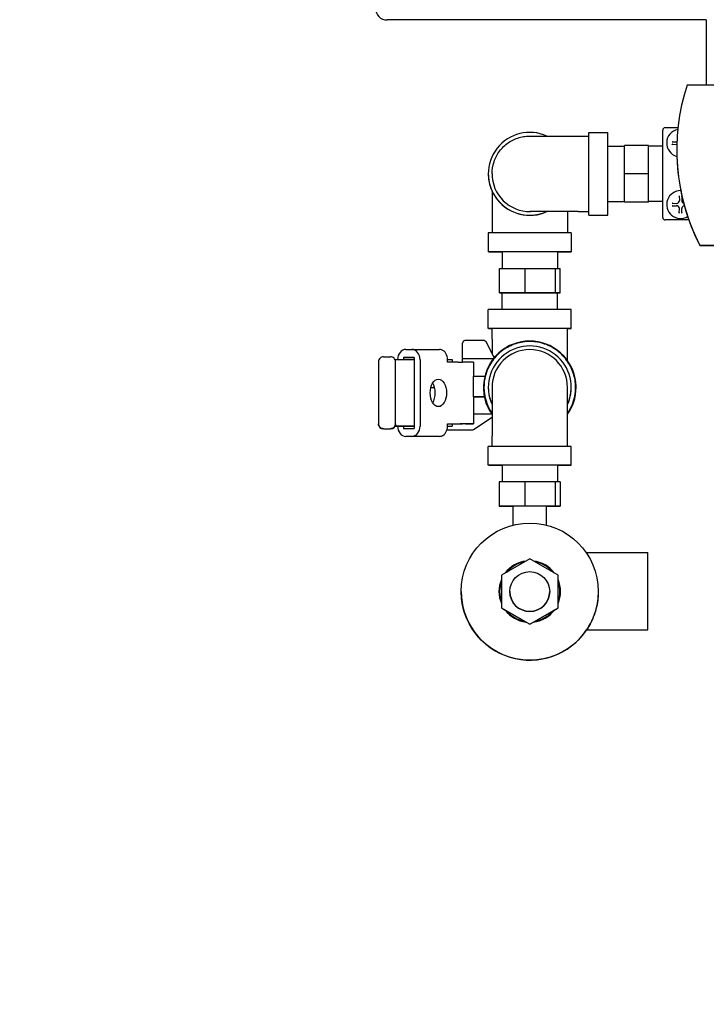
# Model space of a CAD drawing. Header units: inches. Extents: x 24 to 1128, y -94 to 748.
# Tile 454 of 546: x 421 to 429, y 502 to 514. Entities that reach past the tile are written whole.
import ezdxf

# ---------------------------------------------------------------- set-up
doc = ezdxf.new("R2010")
doc.units = ezdxf.units.IN
doc.header["$LTSCALE"] = 32
doc.header["$MEASUREMENT"] = 0
doc.layers.add('Dimension (ANSI)', color=7, linetype='Continuous', lineweight=25)
doc.layers.add('Visible (ANSI)', color=7, linetype='Continuous', lineweight=30)
doc.styles.add('Note Text (ANSI)', font='tahoma.ttf')
doc.dimstyles.new('Architectural (ANSI)', dxfattribs={"dimscale": 32, "dimtxt": 0.125, "dimasz": 0.098425, "dimexe": 0.125, "dimexo": 0.0625, "dimgap": 0.031496, "dimtad": 0, "dimtih": 1, "dimtoh": 1, "dimdec": 4, "dimrnd": 1e-08, "dimzin": 3, "dimdsep": 46, "dimlunit": 4, "dimtxsty": 'Note Text (ANSI)', "dimcen": 0.09, "dimdle": 0.393701, "dimclrd": 256, "dimclre": 256, "dimclrt": 256, "dimadec": 0, "dimazin": 3, "dimtfac": 0.96, "dimtofl": 0, "dimtmove": 0, "dimatfit": 3, "dimfxl": 1, "dimfrac": 2, "dimtolj": 1, "dimtzin": 12, "dimlwd": -1, "dimlwe": -1, "dimarcsym": 0})

# ---------------------------------------------------------------- blocks, each defined once
blk = doc.blocks.new('*D22')
at = {"layer": 'Defpoints', "color": 0, "transparency": 16777216}
for p in [(450.012, 697.62), (363.389, 480.059), (493.915, 480.059)]:
    blk.add_point(p, dxfattribs=at)
at = {"layer": 'Dimension (ANSI)', "transparency": 16777216}
for p, q in [((448.012, 697.62), (359.389, 697.62)), ((363.389, 694.471), (363.389, 595.373)), ((363.389, 483.209), (363.389, 588.307)), ((491.915, 480.059), (359.389, 480.059))]:
    blk.add_line(p, q, dxfattribs=at)
for points in [[(362.864, 694.471), (363.914, 694.471), (363.389, 697.62)], [(362.864, 483.209), (363.914, 483.209), (363.389, 480.059)]]:
    blk.add_solid(points, dxfattribs=at)
at = {"layer": 'Dimension (ANSI)', "transparency": 16777216, "insert": (350.24, 594.365), "char_height": 4, "attachment_point": 1, "style": 'Note Text (ANSI)'}
blk.add_mtext('\\A1;18\'-1 9/16"', dxfattribs=at)

msp = doc.modelspace()

# ---------------------------------------------------------------- linework, layer by layer
at = {"layer": 'Visible (ANSI)'}
for p, q in [((429.40638, 514.18027), (425.51538, 514.18027)), ((429.40638, 514.18349), (429.40638, 513.38667)), ((430.64076, 513.38667), (429.17201, 513.38667)), ((428.90613, 512.86881), (429.06075, 512.86881)), ((427.84488, 512.76612), (427.97488, 512.76612)), ((427.97488, 511.80112), (427.97488, 512.81112)), ((427.97488, 512.81112), (428.20488, 512.81112)), ((428.20488, 511.80112), (428.20488, 512.81112)), ((428.87513, 511.77481), (428.87513, 512.83781)), ((428.20488, 512.64362), (428.40788, 512.64362)), ((428.40788, 512.30622), (428.40788, 512.65117)), ((428.70388, 512.65117), (428.40788, 512.65117)), ((428.70388, 512.30622), (428.70388, 512.65117)), ((428.87513, 512.64362), (428.70388, 512.64362)), ((428.92338, 512.68131), (428.92338, 512.68131)), ((428.98866, 512.69745), (429.0444, 512.69552)), ((428.98866, 512.66517), (429.0444, 512.6671)), ((429.0461, 512.59586), (429.0461, 512.59621)), ((426.74988, 512.30589), (426.74988, 512.30595)), ((426.74988, 512.30551), (426.74988, 512.30557)), ((426.74988, 512.30511), (426.74988, 512.30516)), ((426.79488, 512.30595), (426.79488, 512.30598)), ((428.40788, 511.96117), (428.40788, 512.30622)), ((428.70388, 512.30622), (428.40788, 512.30622)), ((428.70388, 511.96117), (428.70388, 512.30622)), ((426.79488, 512.09713), (426.79488, 511.58539)), ((429.07725, 512.03604), (429.07917, 511.98029)), ((429.10938, 512.03196), (429.1076, 511.98029)), ((428.20488, 511.96862), (428.40788, 511.96862)), ((428.40788, 511.96108), (428.40788, 511.96117)), ((428.70388, 511.96117), (428.40788, 511.96117)), ((428.70388, 511.96108), (428.40788, 511.96108)), ((428.87513, 511.96862), (428.70388, 511.96862)), ((428.70388, 511.96108), (428.70388, 511.96117)), ((428.92338, 511.93131), (428.92338, 511.93131)), ((428.98866, 511.94745), (429.0444, 511.94552)), ((428.98866, 511.91517), (429.0444, 511.9171)), ((429.07725, 511.82659), (429.07917, 511.88233)), ((429.10952, 511.82659), (429.1076, 511.88233)), ((427.71488, 511.84612), (427.71488, 511.58539)), ((427.84488, 511.84612), (427.97488, 511.84612)), ((427.97488, 511.80112), (428.20488, 511.80112)), ((428.87513, 511.77481), (428.87513, 511.77478)), ((429.19302, 511.74381), (428.90613, 511.74381)), ((429.19302, 511.74378), (428.90613, 511.74378)), ((426.74988, 511.58534), (426.74988, 511.35534)), ((427.75988, 511.58534), (427.75988, 511.35534)), ((429.32826, 511.43167), (429.32826, 511.43132)), ((429.32826, 511.43167), (430.48451, 511.43167)), ((430.48451, 511.43132), (429.32826, 511.43132)), ((426.91738, 511.35534), (426.91738, 511.15238)), ((427.59238, 511.35534), (427.59238, 511.15236)), ((426.88476, 511.15237), (427.19743, 511.15243)), ((426.88476, 510.85637), (426.88476, 511.15237)), ((427.19743, 511.15243), (427.56755, 511.1524)), ((427.19743, 510.85643), (427.19743, 511.15243)), ((427.56755, 510.8564), (427.56755, 511.1524)), ((427.56755, 511.1524), (427.625, 511.1523)), ((427.625, 510.8563), (427.625, 511.1523)), ((426.88476, 510.85637), (427.19743, 510.85643)), ((426.91738, 510.85632), (426.88476, 510.85637)), ((426.91738, 510.65343), (426.91738, 510.85634)), ((427.19743, 510.85643), (427.56755, 510.8564)), ((427.56755, 510.8564), (427.625, 510.8563)), ((427.59238, 510.65343), (427.59238, 510.85634)), ((427.625, 510.8563), (427.59238, 510.85629)), ((426.74988, 510.42334), (426.74988, 510.65334)), ((427.75988, 510.42334), (427.75988, 510.65334)), ((426.79488, 510.29334), (426.79488, 510.42334)), ((427.71488, 510.29334), (427.71488, 510.42334)), ((426.43538, 510.05411), (426.43538, 510.24349)), ((426.69756, 510.27348), (426.46538, 510.27348)), ((426.82241, 510.06669), (426.72423, 510.25722)), ((426.79488, 510.29334), (426.79488, 510.12012)), ((427.71488, 510.03106), (427.71488, 510.29334)), ((425.74484, 510.16668), (425.81705, 510.16669)), ((425.81709, 510.16669), (426.15315, 510.16658)), ((426.18119, 510.16159), (426.18089, 510.16159)), ((426.18119, 510.16159), (426.18119, 510.16148)), ((425.41188, 510.01603), (425.41188, 509.26003)), ((425.47188, 510.07603), (425.55888, 510.07603)), ((425.61234, 510.04327), (425.84513, 510.0432)), ((425.61888, 509.26003), (425.61888, 510.01603)), ((425.84513, 510.0692), (425.71676, 510.06918)), ((425.71676, 510.06918), (425.71676, 510.04324)), ((425.71676, 510.06918), (425.84513, 510.06913)), ((425.84513, 510.0692), (425.84513, 510.0432)), ((425.84513, 510.0432), (425.84513, 509.2307)), ((425.91734, 510.04171), (425.91734, 509.23171)), ((426.2531, 510.04307), (426.31038, 510.04305)), ((426.2531, 510.0116), (426.2531, 510.0416)), ((426.38325, 510.01156), (426.2531, 510.0116)), ((426.31038, 510.04305), (426.31038, 510.01158)), ((426.50442, 510.01155), (426.43429, 510.01155)), ((426.43538, 510.01155), (426.43538, 510.05411)), ((426.43538, 510.05411), (426.79515, 510.05411)), ((426.57056, 510.01149), (426.56782, 510.01154)), ((426.57056, 510.01149), (426.57056, 509.84003)), ((426.83072, 510.07638), (426.81742, 510.07638)), ((426.56843, 509.59003), (426.56843, 509.84003)), ((426.56843, 509.84003), (426.70714, 509.84003)), ((426.04972, 509.70309), (426.09418, 509.70309)), ((426.69053, 509.7041), (426.69053, 509.70411)), ((426.69638, 509.70411), (426.69638, 509.70413)), ((426.74988, 509.70443), (426.74988, 509.70437)), ((426.79488, 509.70446), (426.79488, 509.1146)), ((427.71488, 509.1146), (427.71488, 509.70446)), ((427.75988, 509.70443), (427.75988, 509.70437)), ((427.81338, 509.70411), (427.81338, 509.70413)), ((427.81924, 509.70401), (427.81924, 509.70411)), ((426.56843, 509.59003), (426.70218, 509.59003)), ((426.57056, 509.58999), (426.56843, 509.59003)), ((426.57056, 509.58999), (426.57056, 509.26149)), ((426.70218, 509.58997), (426.57056, 509.58997)), ((426.70218, 509.58997), (426.70218, 509.59003)), ((426.794, 509.37571), (426.57056, 509.37571)), ((425.41188, 509.25954), (425.41188, 509.26003)), ((425.61888, 509.26003), (425.61888, 509.25954)), ((426.2531, 509.2316), (426.2531, 509.2616)), ((426.2531, 509.2616), (426.38325, 509.26156)), ((426.2531, 509.26157), (426.31038, 509.26155)), ((426.31038, 509.26155), (426.31038, 509.23055)), ((426.31038, 509.26155), (426.33135, 509.26154)), ((426.3824, 509.26153), (426.40654, 509.26153)), ((426.50442, 509.26155), (426.43429, 509.26155)), ((426.46993, 509.26152), (426.47153, 509.26149)), ((426.47153, 509.26149), (426.57056, 509.26149)), ((426.57056, 509.26149), (426.56782, 509.26154)), ((426.56788, 509.19143), (426.79488, 509.34035)), ((425.47188, 509.20003), (425.55888, 509.20003)), ((425.47188, 509.19954), (425.55888, 509.19954)), ((425.84513, 509.23067), (425.61152, 509.23074)), ((425.61154, 509.23078), (425.84513, 509.2307)), ((425.71676, 509.23071), (425.71676, 509.20418)), ((425.71676, 509.20418), (425.84513, 509.2042)), ((425.84513, 509.2307), (425.84513, 509.2042)), ((426.24635, 509.18651), (426.55142, 509.18651)), ((426.2531, 509.23057), (426.31038, 509.23055)), ((426.2531, 509.23042), (426.31038, 509.23042)), ((426.31038, 509.23055), (426.31038, 509.23042)), ((426.08086, 509.10657), (425.7448, 509.10668)), ((425.81705, 509.10669), (425.74484, 509.10668)), ((426.15311, 509.10658), (426.08091, 509.10657)), ((426.18089, 509.11159), (426.18119, 509.11159)), ((426.18119, 509.1117), (426.18119, 509.11159)), ((426.79488, 508.98465), (426.79488, 509.1146)), ((427.71488, 508.98465), (427.71488, 509.1146)), ((426.74988, 508.7546), (426.74988, 508.9846)), ((427.75988, 508.7546), (427.75988, 508.9846)), ((426.91738, 508.7546), (426.91738, 508.55164)), ((427.59238, 508.7546), (427.59238, 508.55162)), ((427.19415, 508.5517), (426.88355, 508.55164)), ((426.88355, 508.55164), (426.88355, 508.25564)), ((427.56549, 508.55166), (427.19415, 508.5517)), ((427.19415, 508.5517), (427.19415, 508.2557)), ((427.62621, 508.55157), (427.56549, 508.55166)), ((427.56549, 508.55166), (427.56549, 508.25566)), ((427.62621, 508.55157), (427.62621, 508.25557)), ((427.19415, 508.2557), (426.88355, 508.25564)), ((426.88355, 508.25564), (426.94428, 508.25554)), ((426.94428, 508.25554), (427.05238, 508.25553)), ((427.05238, 508.02628), (427.05238, 508.2556)), ((427.56549, 508.25566), (427.19415, 508.2557)), ((427.45738, 508.02628), (427.45738, 508.2556)), ((427.45738, 508.25553), (427.62621, 508.25557)), ((427.62621, 508.25557), (427.56549, 508.25566)), ((427.94222, 507.69033), (428.69238, 507.69033)), ((428.69238, 506.75033), (428.69238, 507.69033)), ((427.25488, 507.61529), (426.90938, 507.41582)), ((427.60038, 507.41582), (427.25488, 507.61529)), ((426.90938, 507.41582), (426.90938, 507.01687)), ((427.60038, 507.01687), (427.60038, 507.41582)), ((426.41988, 507.21621), (426.41988, 507.21581)), ((426.87988, 507.21629), (426.87988, 507.21621)), ((426.88779, 507.2163), (426.88779, 507.21629)), ((427.01188, 507.21639), (427.01188, 507.21634)), ((427.49788, 507.21639), (427.49788, 507.21634)), ((427.62197, 507.2163), (427.62197, 507.21629)), ((427.62988, 507.21629), (427.62988, 507.21621)), ((428.08988, 507.21621), (428.08988, 507.21611)), ((426.90938, 507.01682), (426.90938, 507.01687)), ((426.90938, 507.01687), (427.25488, 506.81739)), ((426.90938, 507.01682), (426.97472, 506.9791)), ((426.97472, 506.9791), (427.18955, 506.85507)), ((427.25488, 506.81739), (427.60038, 507.01687)), ((427.32022, 506.85507), (427.53505, 506.9791)), ((427.53505, 506.9791), (427.60038, 507.01682)), ((427.60038, 507.01682), (427.60038, 507.01687)), ((427.18955, 506.85507), (427.25488, 506.81735)), ((427.25488, 506.81735), (427.32022, 506.85507)), ((427.25488, 506.81735), (427.25488, 506.81739)), ((427.94798, 506.75033), (428.69238, 506.75033))]:
    msp.add_line(p, q, dxfattribs=at)
for centre, radius in [((427.25488, 507.21621), 0.835), ((427.25488, 507.21639), 0.243)]:
    msp.add_circle(centre, radius, dxfattribs=at)
for centre, radius, start, end in [((431.59041, 512.59621), 2.5443, 161.899955, 207.239152), ((428.90613, 512.83781), 0.031, 90, 180), ((429.09338, 512.68131), 0.17, 101.818521, 254.273724), ((427.25488, 512.30595), 0.505, 65.66762, 294.410014), ((429.04556, 512.72913), 0.03363, 268.022263, 274.233418), ((429.04556, 512.63349), 0.03363, 87.395975, 91.977737), ((431.59041, 512.59586), 2.5443, 180, 207.239151), ((427.25488, 512.30589), 0.505, 180, 294.425388), ((427.25488, 512.30557), 0.505, 179.978485, 294.513976), ((427.25488, 512.30551), 0.505, 180, 294.529288), ((427.25488, 512.30516), 0.505, 179.976939, 204.371214), ((427.25488, 512.30511), 0.505, 180, 204.371214), ((427.25488, 512.30595), 0.46, 180, 270.87035), ((429.09338, 511.93131), 0.17, 89.579102, 300.226947), ((429.04556, 511.97913), 0.03363, 268.022263, 1.977737), ((429.04556, 511.88349), 0.03363, 358.022263, 91.977737), ((429.1412, 511.97913), 0.03363, 178.022262, 250.781091), ((429.1412, 511.88349), 0.03363, 94.878818, 181.977737), ((428.90613, 511.77481), 0.031, 180, 270), ((428.90613, 511.77478), 0.031, 180, 270), ((426.46538, 510.24348), 0.03, 90, 179.986053), ((427.25488, 509.70411), 0.56435, 324.596612, 215.403386), ((426.69756, 510.24348), 0.03, 27.263831, 90), ((427.25488, 509.70443), 0.505, 335.628785, 204.371214), ((427.25488, 509.70446), 0.46, 0, 180), ((427.25488, 509.7041), 0.56435, 180, 191.66197), ((427.25488, 509.70411), 0.5585, 180, 214.549682), ((427.25488, 509.70437), 0.505, 180, 204.371214), ((427.25488, 509.70437), 0.505, 335.628786, 0), ((427.25488, 509.70411), 0.5585, 325.450318, 0), ((427.25488, 509.70401), 0.56435, 324.596614, 0), ((427.25488, 509.70401), 0.56435, 207.889415, 215.403386), ((425.47188, 509.25954), 0.06, 180, 270), ((425.55888, 509.25954), 0.06, 270, 0), ((426.55142, 509.21651), 0.03, 270, 303.266446), ((427.25488, 507.21629), 0.375, 97.141145, 142.858857), ((427.25488, 507.2163), 0.36709, 100.270392, 139.729609), ((427.25488, 507.21629), 0.375, 37.141144, 82.858855), ((427.25488, 507.2163), 0.36709, 40.270391, 79.729607), ((427.25488, 507.21629), 0.375, 157.121792, 202.878209), ((427.25488, 507.2163), 0.36709, 160.252125, 199.747876), ((427.25488, 507.21629), 0.375, 337.121792, 22.878209), ((427.25488, 507.2163), 0.36709, 340.252125, 19.747876), ((427.25488, 507.21581), 0.835, 180, 326.119024), ((427.25488, 507.21621), 0.375, 180, 202.878208), ((427.25488, 507.21629), 0.36709, 180, 199.747875), ((427.25488, 507.21634), 0.243, 180, 0), ((427.25488, 507.21629), 0.36709, 340.252125, 0), ((427.25488, 507.21621), 0.375, 337.121792, 0), ((427.25488, 507.21621), 0.375, 217.092107, 262.907891), ((427.25488, 507.21629), 0.375, 217.11798, 262.882019), ((427.25488, 507.21629), 0.36709, 220.247644, 259.752354), ((427.25488, 507.2163), 0.36709, 220.252123, 259.747875), ((427.25488, 507.21621), 0.375, 277.092108, 322.907894), ((427.25488, 507.21629), 0.375, 277.117981, 322.882021), ((427.25488, 507.21629), 0.36709, 280.247645, 319.752356), ((427.25488, 507.2163), 0.36709, 280.252124, 319.747877)]:
    msp.add_arc(centre, radius, start, end, dxfattribs=at)
for centre, major_axis, ratio, start_param, end_param in [((425.51538, 514.32129), (0, 0.14102), 0.99983605, 1.57079633, 3.14159265), ((427.25488, 511.58534), (-0.505, 0), 0.00024343, 3.14159305, 6.28318571), ((427.25488, 511.35534), (0.505, 0), 0.00024343, 5.44433276, 10.26363051), ((427.25488, 510.85634), (0.3375, 0), 0.00024343, 6.28318516, 9.42477781), ((427.25488, 510.65334), (-0.505, 0), 0.00024343, 3.14159305, 6.28318571), ((427.25488, 510.42334), (-0.505, 0), 0.00024343, 2.71623471, 6.70854324), ((427.25488, 510.42334), (-0.46, 0), 0.00024343, 3.14159037, 6.28318303), ((425.74484, 510.04168), (0.00004, 0.125), 0.80230468, 0.00040781, 1.5583882), ((425.81705, 510.04169), (0.00004, 0.125), 0.80230468, 4.71279679, 6.28359312), ((426.15311, 510.04158), (0.00004, 0.125), 0.80230468, 5.99979901, 6.28318531), ((426.15281, 510.04158), (0.00004, 0.125), 0.80230468, 4.71279679, 5.99979901), ((426.43339, 510.01157), (0.0625, 0), 0.00024343, 3.78124044, 4.72677646), ((426.50532, 510.01154), (0.0625, 0), 0.00024343, 0.0143886, 1.58518493), ((426.00282, 509.63661), (0.00003, -0.167), 0.59639787, 0.76744626, 2.3741468), ((426.3815, 509.26155), (0.0625, 0), 0.00024343, 3.78124045, 4.72677646), ((426.43339, 509.26157), (-0.0625, 0), 0.00024343, 0.63965004, 1.58518493), ((426.40744, 509.26152), (0.0625, 0), 0.00024343, 0.0143886, 1.58518493), ((426.50532, 509.26154), (0.0625, 0), 0.00024343, 0.0143886, 1.58518493), ((425.74484, 509.23168), (-0.00004, -0.125), 0.80230468, 4.72024887, 6.28359312), ((425.81705, 509.23169), (-0.00004, -0.125), 0.80230468, 0.00040781, 1.57120414), ((426.15281, 509.23158), (-0.00004, -0.125), 0.80230468, 0.28420192, 1.57120414), ((426.15311, 509.23158), (-0.00004, -0.125), 0.80230468, 0.00040781, 0.28420192), ((427.25488, 508.9846), (-0.505, 0), 0.00024343, 3.14159137, 6.28318403), ((427.25488, 508.7546), (-0.505, 0), 0.00024343, 2.30274011, 7.12203785), ((427.25488, 508.2556), (0.2025, 0), 0.00024343, 0.00000032, 3.14159297)]:
    msp.add_ellipse(centre, major_axis=major_axis, ratio=ratio, start_param=start_param, end_param=end_param, dxfattribs=at)
msp.add_ellipse((426.14118, 509.63664), major_axis=(0.00003, -0.167), ratio=0.59691468, dxfattribs=at)
for points, knots in [([(426.79488, 512.30598), (426.79488, 512.3557), (426.80316, 512.40607), (426.8347, 512.49944), (426.85807, 512.54372), (426.91684, 512.62175), (426.95297, 512.65646), (427.03333, 512.71206), (427.07855, 512.73364), (427.14865, 512.7542), (427.17247, 512.75918), (427.20846, 512.76379), (427.22059, 512.76486), (427.23524, 512.76557), (427.2379, 512.76567), (427.24163, 512.76579), (427.24278, 512.76582), (427.24495, 512.76587), (427.24598, 512.76589), (427.24773, 512.76593), (427.24847, 512.76594), (427.25027, 512.76596), (427.25098, 512.76596), (427.25218, 512.76597), (427.25261, 512.76598), (427.25418, 512.76599), (427.25496, 512.76599), (427.2588, 512.766), (427.26276, 512.766), (427.28517, 512.76603), (427.31672, 512.76605), (427.39585, 512.76607), (427.44055, 512.76608), (427.54098, 512.7661), (427.59796, 512.76611), (427.71748, 512.76612), (427.78158, 512.76612), (427.84488, 512.76612)], [0, 0, 0, 0, 0.37890219, 0.37890219, 0.75095976, 0.75095976, 1.12326304, 1.12326304, 1.49555732, 1.49555732, 1.67988711, 1.67988711, 1.7720903, 1.7720903, 1.79255726, 1.79255726, 1.80188741, 1.80188741, 1.81132569, 1.81132569, 1.82077828, 1.82077828, 1.83973177, 1.83973177, 1.86144069, 1.86144069, 1.92649156, 1.92649156, 2.12184105, 2.12184105, 2.70017093, 2.70017093, 3.17861445, 3.17861445, 3.65670284, 3.65670284, 4.13906314, 4.13906314, 4.13906314, 4.13906314]), ([(428.99438, 512.69694), (428.99407, 512.697), (428.99364, 512.69707), (428.99264, 512.6972), (428.99185, 512.69727), (428.99039, 512.69737), (428.98945, 512.69742), (428.98866, 512.69745)], [0.0555256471, 0.0555256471, 0.0555256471, 0.0555256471, 0.0604322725, 0.0604322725, 0.0664549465, 0.0664549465, 0.0725197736, 0.0725197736, 0.0725197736, 0.0725197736]), ([(428.98866, 512.66517), (428.98945, 512.6652), (428.99039, 512.66525), (428.99185, 512.66535), (428.99264, 512.66543), (428.99364, 512.66555), (428.99407, 512.66562), (428.99438, 512.66568)], [0.0242744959, 0.0242744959, 0.0242744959, 0.0242744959, 0.0303393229, 0.0303393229, 0.0363619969, 0.0363619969, 0.0412686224, 0.0412686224, 0.0412686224, 0.0412686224]), ([(429.07725, 512.03604), (429.07727, 512.03524), (429.07732, 512.0343), (429.07742, 512.03284), (429.0775, 512.03206), (429.07762, 512.03105), (429.07769, 512.03062), (429.07775, 512.03032)], [0.0242744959, 0.0242744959, 0.0242744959, 0.0242744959, 0.0303393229, 0.0303393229, 0.0363619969, 0.0363619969, 0.0412686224, 0.0412686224, 0.0412686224, 0.0412686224]), ([(429.10901, 512.03032), (429.10908, 512.03062), (429.10914, 512.03105), (429.10923, 512.03175), (429.10926, 512.03204), (429.10929, 512.03235)], [0.05552564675, 0.05552564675, 0.05552564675, 0.05552564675, 0.06043227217, 0.06043227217, 0.06311139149, 0.06311139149, 0.06311139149, 0.06311139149]), ([(428.99438, 511.94694), (428.99407, 511.947), (428.99364, 511.94707), (428.99264, 511.9472), (428.99185, 511.94727), (428.99039, 511.94737), (428.98945, 511.94742), (428.98866, 511.94745)], [0.0555256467, 0.0555256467, 0.0555256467, 0.0555256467, 0.0604322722, 0.0604322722, 0.0664549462, 0.0664549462, 0.0725197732, 0.0725197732, 0.0725197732, 0.0725197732]), ([(428.98866, 511.91517), (428.98945, 511.9152), (428.99039, 511.91525), (428.99185, 511.91535), (428.99264, 511.91543), (428.99364, 511.91555), (428.99407, 511.91562), (428.99438, 511.91568)], [0.0242744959, 0.0242744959, 0.0242744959, 0.0242744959, 0.0303393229, 0.0303393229, 0.0363619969, 0.0363619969, 0.0412686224, 0.0412686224, 0.0412686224, 0.0412686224]), ([(427.84488, 511.84612), (427.78113, 511.84612), (427.71656, 511.84612), (427.59685, 511.84611), (427.54007, 511.8461), (427.44004, 511.84608), (427.39555, 511.84607), (427.32433, 511.84605), (427.29668, 511.84603), (427.27055, 511.84601), (427.26422, 511.84601), (427.25899, 511.846), (427.2578, 511.84599), (427.2578, 511.84599)], [0, 0, 0, 0, 0.48579883, 0.48579883, 0.96281294, 0.96281294, 1.44006668, 1.44006668, 1.91701812, 1.91701812, 2.15203876, 2.15203876, 2.25822642, 2.25822642, 2.25822642, 2.25822642]), ([(429.07775, 511.8323), (429.07769, 511.832), (429.07762, 511.83157), (429.0775, 511.83056), (429.07742, 511.82978), (429.07732, 511.82832), (429.07727, 511.82738), (429.07725, 511.82659)], [0.0555256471, 0.0555256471, 0.0555256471, 0.0555256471, 0.0604322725, 0.0604322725, 0.0664549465, 0.0664549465, 0.0725197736, 0.0725197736, 0.0725197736, 0.0725197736]), ([(429.10952, 511.82659), (429.10949, 511.82738), (429.10944, 511.82832), (429.10934, 511.82978), (429.10927, 511.83056), (429.10914, 511.83157), (429.10908, 511.832), (429.10901, 511.8323)], [0.0242744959, 0.0242744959, 0.0242744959, 0.0242744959, 0.0303393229, 0.0303393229, 0.0363619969, 0.0363619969, 0.0412686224, 0.0412686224, 0.0412686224, 0.0412686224]), ([(427.81338, 509.70413), (427.81338, 509.7637), (427.80377, 509.82327), (427.76629, 509.93636), (427.73843, 509.98988), (427.66728, 510.08545), (427.624, 510.12748), (427.52639, 510.19581), (427.47209, 510.2221), (427.35794, 510.25626), (427.29812, 510.26413), (427.17903, 510.26065), (427.11977, 510.2493), (427.00781, 510.20854), (426.95514, 510.17913), (426.86169, 510.10521), (426.82093, 510.06072), (426.75548, 509.96116), (426.73079, 509.90611), (426.70279, 509.80152), (426.69638, 509.75283), (426.69638, 509.70413)], [6.28318531, 6.28318531, 6.28318531, 6.28318531, 6.60318531, 6.60318531, 6.9231853, 6.9231853, 7.2431853, 7.2431853, 7.5631853, 7.5631853, 7.88318531, 7.88318531, 8.20318531, 8.20318531, 8.52318531, 8.52318531, 8.84318531, 8.84318531, 9.16318531, 9.16318531, 9.42477796, 9.42477796, 9.42477796, 9.42477796]), ([(425.47188, 510.07603), (425.4641, 510.07603), (425.45639, 510.07451), (425.44919, 510.07157), (425.44197, 510.06862), (425.4354, 510.06429), (425.42985, 510.05884), (425.42427, 510.05336), (425.41982, 510.04685), (425.41674, 510.03968), (425.41354, 510.0322), (425.41188, 510.02415), (425.41188, 510.01603)], [-0.240008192, -0.240008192, -0.240008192, -0.240008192, -0.180676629, -0.180676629, -0.180676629, -0.121229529, -0.121229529, -0.121229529, -0.061544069, -0.061544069, -0.061544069, 0.000668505, 0.000668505, 0.000668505, 0.000668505]), ([(425.61888, 510.01603), (425.61888, 510.02415), (425.61723, 510.0322), (425.61402, 510.03968), (425.61095, 510.04685), (425.6065, 510.05336), (425.60092, 510.05884), (425.59536, 510.06429), (425.5888, 510.06862), (425.58158, 510.07157), (425.57438, 510.07451), (425.56667, 510.07603), (425.55888, 510.07603)], [-0.240632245, -0.240632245, -0.240632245, -0.240632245, -0.178431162, -0.178431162, -0.178431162, -0.118756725, -0.118756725, -0.118756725, -0.059320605, -0.059320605, -0.059320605, 0, 0, 0, 0]), ([(426.79515, 510.05411), (426.79914, 510.05411), (426.80343, 510.05436), (426.80964, 510.05522), (426.81182, 510.05564), (426.81376, 510.05613)], [-0.4985293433, -0.4985293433, -0.4985293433, -0.4985293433, -0.4681389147, -0.4681389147, -0.4501238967, -0.4501238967, -0.4501238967, -0.4501238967]), ([(426.75608, 509.44003), (426.75279, 509.44627), (426.74952, 509.45271), (426.73129, 509.4906), (426.71596, 509.53043), (426.70435, 509.57982), (426.70324, 509.58487), (426.70219, 509.58998)], [3.513889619, 3.513889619, 3.513889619, 3.513889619, 3.589170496, 3.589170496, 3.945095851, 3.945095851, 3.985129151, 3.985129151, 3.985129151, 3.985129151]), ([(425.47188, 509.20003), (425.4641, 509.20003), (425.45639, 509.20154), (425.44919, 509.20449), (425.44197, 509.20743), (425.4354, 509.21176), (425.42985, 509.21721), (425.42427, 509.22269), (425.41982, 509.2292), (425.41674, 509.23637), (425.41354, 509.24385), (425.41188, 509.2519), (425.41188, 509.26003)], [0, 0, 0, 0, 0.059320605, 0.059320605, 0.059320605, 0.118756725, 0.118756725, 0.118756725, 0.178431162, 0.178431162, 0.178431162, 0.240632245, 0.240632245, 0.240632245, 0.240632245]), ([(425.61888, 509.26003), (425.61888, 509.2519), (425.61723, 509.24385), (425.61402, 509.23637), (425.61095, 509.2292), (425.6065, 509.22269), (425.60092, 509.21721), (425.59536, 509.21176), (425.5888, 509.20743), (425.58158, 509.20449), (425.57438, 509.20154), (425.56667, 509.20003), (425.55888, 509.20003)], [-0.000668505, -0.000668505, -0.000668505, -0.000668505, 0.061544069, 0.061544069, 0.061544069, 0.121229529, 0.121229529, 0.121229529, 0.180676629, 0.180676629, 0.180676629, 0.240008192, 0.240008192, 0.240008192, 0.240008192]), ([(428.08988, 507.21611), (428.08988, 507.18727), (428.08836, 507.15773), (428.08204, 507.09787), (428.0771, 507.06757), (428.05827, 506.98096), (428.04023, 506.92897), (428.00521, 506.84697), (427.98565, 506.8111), (427.96395, 506.77485), (427.95801, 506.76559), (427.95001, 506.75333), (427.94798, 506.75034), (427.94798, 506.75032), (427.95001, 506.7533), (427.95801, 506.76554), (427.96396, 506.7748), (427.97781, 506.79789), (427.98547, 506.81135), (427.99352, 506.82664)], [1.85994099, 1.85994099, 1.85994099, 1.85994099, 2.07913944, 2.07913944, 2.30932322, 2.30932322, 2.76969078, 2.76969078, 3.23227105, 3.23227105, 3.46356119, 3.46356119, 3.69485132, 3.69485132, 3.92623717, 3.92623717, 4.15762302, 4.15762302, 4.36877633, 4.36877633, 4.36877633, 4.36877633])]:
    msp.add_open_spline(points, degree=3, knots=knots, dxfattribs=at)
for points, weights in [([(428.99438, 512.69694), (428.99633, 512.69652), (428.99821, 512.69612)], [1.00325611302, 1.00690439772, 1.01017126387]), ([(428.99821, 512.6665), (428.99633, 512.6661), (428.99438, 512.66568)], [1.01017126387, 1.00690439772, 1.00325611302]), ([(429.07857, 512.02648), (429.07817, 512.02836), (429.07775, 512.03032)], [1.01017126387, 1.00690439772, 1.00325611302]), ([(429.10901, 512.03032), (429.10859, 512.02836), (429.10819, 512.02648)], [1.00325611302, 1.00690439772, 1.01017126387]), ([(428.99438, 511.94694), (428.99633, 511.94652), (428.99821, 511.94612)], [1.00325611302, 1.00690439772, 1.01017126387]), ([(428.99821, 511.9165), (428.99633, 511.9161), (428.99438, 511.91568)], [1.01017126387, 1.00690439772, 1.00325611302]), ([(429.07775, 511.8323), (429.07817, 511.83426), (429.07857, 511.83614)], [1.00325611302, 1.00690439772, 1.01017126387]), ([(429.10819, 511.83614), (429.10859, 511.83426), (429.10901, 511.8323)], [1.01017126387, 1.00690439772, 1.00325611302])]:
    msp.add_rational_spline(points, weights, degree=2, dxfattribs=at)
msp.add_open_spline([(426.79488, 509.37571), (426.79459, 509.37571), (426.79429, 509.37571), (426.794, 509.37571)], degree=3, dxfattribs=at)

# ---------------------------------------------------------------- dimensions: what is measured, and where the dimension line sits
at = {"layer": 'Dimension (ANSI)'}
dim = msp.add_linear_dim(base=(363.38871, 480.05891), p1=(450.01179, 697.62041), p2=(493.91529, 480.05891), angle=270, dimstyle='Architectural (ANSI)', override={"dimgap": 0.031496, "dimdec": 4, "dimlfac": 1, "dimtol": 0, "dimlim": 0, "dimtp": 0, "dimtm": 0, "dimtdec": 2, "dimatfit": 1}, dxfattribs=at)
dim.commit()
dim.dimension.update_dxf_attribs({"geometry": '*D22', "text_midpoint": (363.38871, 591.83966), "dimtype": 160})

doc.saveas('drawing.dxf')
